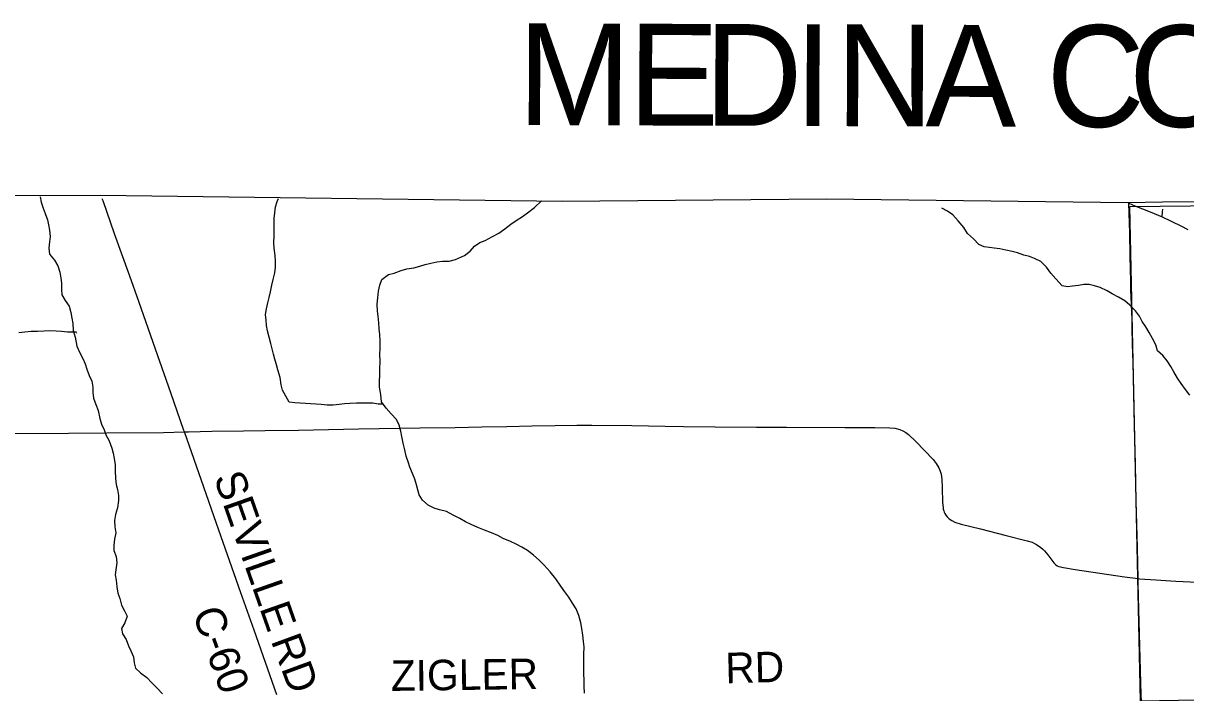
# Model space of a CAD drawing. Extents: x 1985906 to 2360102, y 891258 to 1222054.
# Drawn here: x 2144780 to 2156218, y 1084461 to 1091041 of the extents above; entities that cross this region are included whole.
import ezdxf

# ---------------------------------------------------------------- set-up
doc = ezdxf.new("R2010")
doc.units = 0
for name, color, linetype in [('GM_X_Adjacent_County', 7, 'Continuous'), ('GM_X_Adjacent_County_Text', 7, 'Continuous'), ('GM_X_County', 7, 'Continuous'), ('GM_X_County_Road', 7, 'Continuous'), ('GM_X_County_Road_Text', 7, 'Continuous'), ('GM_X_Minor_River', 7, 'Continuous'), ('GM_X_Section', 7, 'Continuous'), ('GM_X_Township', 7, 'Continuous'), ('GM_X_Township_Road', 7, 'Continuous'), ('GM_X_Township_Road_Text', 7, 'Continuous')]:
    doc.layers.add(name, color=color, linetype=linetype)

msp = doc.modelspace()

# ---------------------------------------------------------------- linework, layer by layer
at = {"layer": 'GM_X_Adjacent_County'}
msp.add_lwpolyline([(2123152, 1089499), (2136278, 1089412), (2139591, 1089397), (2141098, 1089365), (2143683, 1089344), (2145540, 1089351), (2150083, 1089293), (2152684, 1089316), (2155649, 1089279), (2155989, 1089287), (2157526, 1089289), (2162838, 1089289), (2163294, 1089289), (2165783, 1089297), (2167175, 1089313), (2169501, 1089328), (2170986, 1089342), (2171523, 1089347), (2173015, 1089361), (2174790, 1089381), (2176069, 1089421), (2179329, 1089474)], dxfattribs=at)
at = {"layer": 'GM_X_County'}
msp.add_lwpolyline([(2123152, 1089499), (2136278, 1089412), (2139591, 1089397), (2141098, 1089365), (2143683, 1089344), (2145540, 1089351), (2150083, 1089293), (2152684, 1089316), (2155649, 1089279), (2155989, 1089287), (2157526, 1089289), (2162838, 1089289), (2163294, 1089289), (2165783, 1089297), (2167175, 1089313), (2169501, 1089328), (2170986, 1089342), (2171523, 1089347), (2173015, 1089361), (2174790, 1089381), (2176069, 1089421), (2179329, 1089474)], dxfattribs=at)
at = {"layer": 'GM_X_County_Road'}
for points in [[(2146366, 1087025), (2146361, 1087037), (2146231, 1087409), (2146057, 1087904), (2145917, 1088306), (2145830, 1088554), (2145679, 1088970), (2145565, 1089295), (2145560, 1089310), (2145558, 1089315)], [(2155659, 1089272), (2155718, 1089248), (2155866, 1089189), (2155985, 1089140)], [(2155985, 1089140), (2156168, 1089049), (2156239, 1089013)], [(2144113, 1087009), (2145225, 1087011), (2145602, 1087015), (2146160, 1087020), (2146366, 1087025)], [(2146366, 1087025), (2146406, 1087025), (2146636, 1087032), (2146948, 1087035), (2147161, 1087038), (2147489, 1087043), (2148079, 1087053), (2148686, 1087063), (2149031, 1087069), (2149293, 1087074), (2149539, 1087079), (2149785, 1087085), (2150014, 1087088), (2150227, 1087090), (2150375, 1087091), (2150769, 1087086), (2151096, 1087080), (2151276, 1087078), (2151587, 1087074), (2151994, 1087072), (2152174, 1087071), (2152289, 1087071), (2152863, 1087067), (2153158, 1087068), (2153306, 1087065), (2153355, 1087060), (2153404, 1087048), (2153435, 1087036), (2153464, 1087020), (2153491, 1087000), (2153562, 1086931), (2153731, 1086752), (2153763, 1086714), (2153788, 1086671), (2153802, 1086640), (2153811, 1086608), (2153818, 1086559), (2153822, 1086476), (2153825, 1086329), (2153830, 1086281), (2153832, 1086266), (2153837, 1086250), (2153841, 1086236), (2153847, 1086222), (2153856, 1086207), (2153870, 1086190), (2153889, 1086171), (2153916, 1086152), (2153946, 1086137), (2154007, 1086117), (2154197, 1086071), (2154452, 1086007), (2154658, 1085954), (2154705, 1085939), (2154728, 1085928), (2154750, 1085917), (2154791, 1085889), (2154811, 1085873), (2154829, 1085854), (2154860, 1085817), (2154919, 1085738), (2154930, 1085727), (2154941, 1085717), (2154954, 1085709), (2154970, 1085701), (2155015, 1085690), (2155129, 1085672), (2155371, 1085635), (2155614, 1085599), (2155749, 1085583)], [(2147276, 1084439), (2147053, 1085074), (2146920, 1085444), (2146681, 1086125), (2146557, 1086481), (2146366, 1087025)], [(2155749, 1085583), (2155761, 1085581), (2155924, 1085569), (2156121, 1085557), (2156333, 1085546)]]:
    msp.add_lwpolyline(points, dxfattribs=at)
at = {"layer": 'GM_X_Minor_River'}
for points in [[(2144946, 1089336), (2144958, 1089282), (2144977, 1089224), (2144995, 1089170), (2145018, 1089110), (2145028, 1089060), (2145039, 1089008), (2145044, 1088944), (2145040, 1088892), (2145032, 1088829), (2145039, 1088771), (2145088, 1088712), (2145120, 1088656), (2145141, 1088596), (2145150, 1088535), (2145158, 1088485), (2145157, 1088425), (2145159, 1088371), (2145194, 1088317), (2145233, 1088261), (2145247, 1088199), (2145258, 1088141), (2145268, 1088089), (2145273, 1088021), (2145290, 1087957), (2145308, 1087867), (2145337, 1087803), (2145368, 1087747), (2145388, 1087693), (2145407, 1087641), (2145430, 1087579), (2145454, 1087523), (2145465, 1087465), (2145465, 1087412), (2145472, 1087356), (2145495, 1087294), (2145519, 1087234), (2145534, 1087156), (2145551, 1087102), (2145575, 1087046), (2145594, 1086994), (2145624, 1086936), (2145653, 1086866), (2145666, 1086816), (2145674, 1086762), (2145685, 1086700), (2145683, 1086642), (2145688, 1086566), (2145695, 1086509), (2145709, 1086457), (2145716, 1086399), (2145718, 1086349), (2145709, 1086277), (2145687, 1086214), (2145678, 1086152), (2145680, 1086092), (2145691, 1086032), (2145677, 1085969), (2145670, 1085911), (2145672, 1085859), (2145693, 1085801), (2145700, 1085737), (2145690, 1085668), (2145685, 1085618), (2145693, 1085566), (2145700, 1085500), (2145710, 1085440), (2145731, 1085386), (2145746, 1085320), (2145778, 1085266), (2145803, 1085212), (2145779, 1085148), (2145748, 1085091), (2145758, 1085041), (2145793, 1084983), (2145817, 1084923), (2145840, 1084871), (2145865, 1084815), (2145871, 1084755), (2145884, 1084701), (2145934, 1084655), (2145995, 1084610), (2146044, 1084558), (2146097, 1084504), (2146149, 1084449)], [(2148324, 1087296), (2148273, 1087298), (2148219, 1087308), (2148060, 1087306), (2147994, 1087304), (2147942, 1087301), (2147888, 1087295), (2147830, 1087288), (2147771, 1087288), (2147711, 1087293), (2147661, 1087297), (2147608, 1087300), (2147558, 1087302), (2147504, 1087307), (2147452, 1087311), (2147395, 1087318), (2147363, 1087374), (2147330, 1087434), (2147317, 1087486), (2147307, 1087558), (2147286, 1087634), (2147271, 1087684), (2147255, 1087738), (2147244, 1087788), (2147230, 1087842), (2147217, 1087893), (2147199, 1087957), (2147182, 1088019), (2147175, 1088069), (2147169, 1088123), (2147164, 1088179), (2147174, 1088235), (2147187, 1088292), (2147199, 1088344), (2147213, 1088400), (2147226, 1088467), (2147240, 1088523), (2147255, 1088589), (2147263, 1088642), (2147262, 1088700), (2147258, 1088758), (2147249, 1088832), (2147246, 1088886), (2147248, 1088947), (2147249, 1089003), (2147249, 1089057), (2147250, 1089121), (2147256, 1089179), (2147263, 1089236), (2147277, 1089288), (2147292, 1089318)], [(2148291, 1087842), (2148292, 1087917), (2148287, 1087981), (2148283, 1088037), (2148278, 1088095), (2148272, 1088161), (2148265, 1088211), (2148263, 1088280), (2148268, 1088342), (2148275, 1088408), (2148287, 1088467), (2148307, 1088523), (2148374, 1088570), (2148429, 1088586), (2148497, 1088611), (2148553, 1088626), (2148623, 1088638), (2148683, 1088655), (2148735, 1088671), (2148791, 1088684), (2148848, 1088695), (2148906, 1088703), (2148970, 1088704), (2149034, 1088720), (2149120, 1088757), (2149176, 1088800), (2149220, 1088851), (2149274, 1088885), (2149324, 1088906), (2149396, 1088945), (2149460, 1088979), (2149518, 1089020), (2149578, 1089065), (2149630, 1089101), (2149692, 1089142), (2149743, 1089177), (2149809, 1089229), (2149878, 1089297)], [(2156258, 1087385), (2156214, 1087441), (2156173, 1087499), (2156136, 1087553), (2156099, 1087615), (2156071, 1087668), (2156036, 1087722), (2155993, 1087774), (2155941, 1087822), (2155922, 1087880), (2155891, 1087942), (2155859, 1088000), (2155824, 1088058), (2155789, 1088111), (2155761, 1088163), (2155722, 1088215), (2155669, 1088269), (2155617, 1088314), (2155556, 1088348), (2155494, 1088382), (2155443, 1088411), (2155374, 1088445), (2155320, 1088460), (2155266, 1088474), (2155215, 1088473), (2155161, 1088465), (2155105, 1088456), (2155053, 1088450), (2155001, 1088461), (2154938, 1088529), (2154889, 1088585), (2154848, 1088642), (2154791, 1088698), (2154731, 1088728), (2154681, 1088747), (2154624, 1088761), (2154562, 1088784), (2154511, 1088796), (2154449, 1088811), (2154390, 1088823), (2154334, 1088830), (2154284, 1088836), (2154234, 1088843), (2154181, 1088867), (2154128, 1088921), (2154072, 1088976), (2154033, 1089034), (2153978, 1089100), (2153925, 1089158), (2153875, 1089195), (2153819, 1089222)], [(2145303, 1088004), (2145215, 1088004), (2145156, 1088010), (2145104, 1088013), (2145042, 1088019), (2144986, 1088014), (2144919, 1088011), (2144857, 1088011), (2144795, 1088004), (2144737, 1087998)], [(2145308, 1087997), (2145305, 1087995)], [(2150303, 1084457), (2150300, 1084524), (2150300, 1084576), (2150297, 1084652), (2150296, 1084778), (2150297, 1084837), (2150299, 1084911), (2150294, 1084965), (2150287, 1085027), (2150277, 1085093), (2150266, 1085149), (2150245, 1085220), (2150219, 1085285), (2150184, 1085341), (2150147, 1085399), (2150109, 1085453), (2150068, 1085507), (2150021, 1085579), (2149966, 1085648), (2149907, 1085714), (2149857, 1085762), (2149800, 1085813), (2149741, 1085859), (2149685, 1085893), (2149630, 1085920), (2149574, 1085946), (2149503, 1085977), (2149451, 1086005), (2149386, 1086032), (2149318, 1086060), (2149253, 1086085), (2149188, 1086113), (2149132, 1086142), (2149077, 1086172), (2149009, 1086207), (2148944, 1086241), (2148876, 1086258), (2148823, 1086276), (2148765, 1086305), (2148708, 1086353), (2148675, 1086405), (2148648, 1086503), (2148632, 1086559), (2148609, 1086617), (2148583, 1086679), (2148568, 1086731), (2148549, 1086787), (2148535, 1086847), (2148518, 1086915), (2148505, 1086979), (2148495, 1087031), (2148478, 1087092), (2148452, 1087145), (2148401, 1087201), (2148352, 1087257), (2148305, 1087321), (2148297, 1087391), (2148286, 1087463), (2148286, 1087519), (2148289, 1087581), (2148290, 1087642), (2148292, 1087720), (2148289, 1087788), (2148291, 1087842)]]:
    msp.add_lwpolyline(points, dxfattribs=at)
at = {"layer": 'GM_X_Section'}
msp.add_lwpolyline([(2157461, 1089261), (2160864, 1089285), (2160987, 1084468), (2155774, 1084378), (2155666, 1089241)], close=True, dxfattribs=at)
at = {"layer": 'GM_X_Township'}
msp.add_lwpolyline([(2143683, 1089344), (2145540, 1089351), (2150083, 1089293), (2152684, 1089316), (2155649, 1089279), (2155989, 1089287), (2157526, 1089289)], dxfattribs=at)
at = {"layer": 'GM_X_Township_Road'}
for points in [[(2155749, 1085583), (2155743, 1085885), (2155738, 1086115), (2155731, 1086345), (2155723, 1086705), (2155713, 1087083), (2155709, 1087247), (2155706, 1087394), (2155702, 1087558), (2155699, 1087706), (2155695, 1087886), (2155690, 1088051), (2155689, 1088129), (2155677, 1088425), (2155676, 1088507), (2155672, 1088752), (2155667, 1088980), (2155659, 1089272)], [(2155985, 1089140), (2155990, 1089186), (2155992, 1089215)], [(2155781, 1084374), (2155779, 1084441), (2155756, 1085278), (2155749, 1085541), (2155749, 1085583)]]:
    msp.add_lwpolyline(points, dxfattribs=at)

# ---------------------------------------------------------------- texts
at = {"layer": 'GM_X_Adjacent_County_Text'}
for s, rotation, p in [('M', 359.7929, (2149644, 1090041)), ('E', 359.7938, (2150731, 1090037)), ('D', 359.7934, (2151479, 1090035)), ('I', 359.7932, (2152364, 1090032)), ('N', 359.7937, (2152773, 1090030)), ('A', 359.7993, (2153657, 1090027)), ('C', 359.9074, (2154847, 1090023)), ('O', 0.0094, (2155663, 1090022))]:
    msp.add_text(s, height=1000, rotation=rotation, dxfattribs=at).set_placement(p)
at = {"layer": 'GM_X_County_Road_Text'}
for s, rotation, p in [('SEVILLE', 289.3364, (2146652, 1086577)), ('C-60', 289.6309, (2146441, 1085246)), ('RD', 290.1509, (2147214, 1084973))]:
    msp.add_text(s, height=300, rotation=rotation, dxfattribs=at).set_placement(p)
at = {"layer": 'GM_X_Township_Road_Text'}
for s, rotation, p in [('RD', 1.4663, (2151691, 1084553)), ('ZIGLER', 0.766, (2148398, 1084478))]:
    msp.add_text(s, height=300, rotation=rotation, dxfattribs=at).set_placement(p)

doc.saveas('drawing.dxf')
